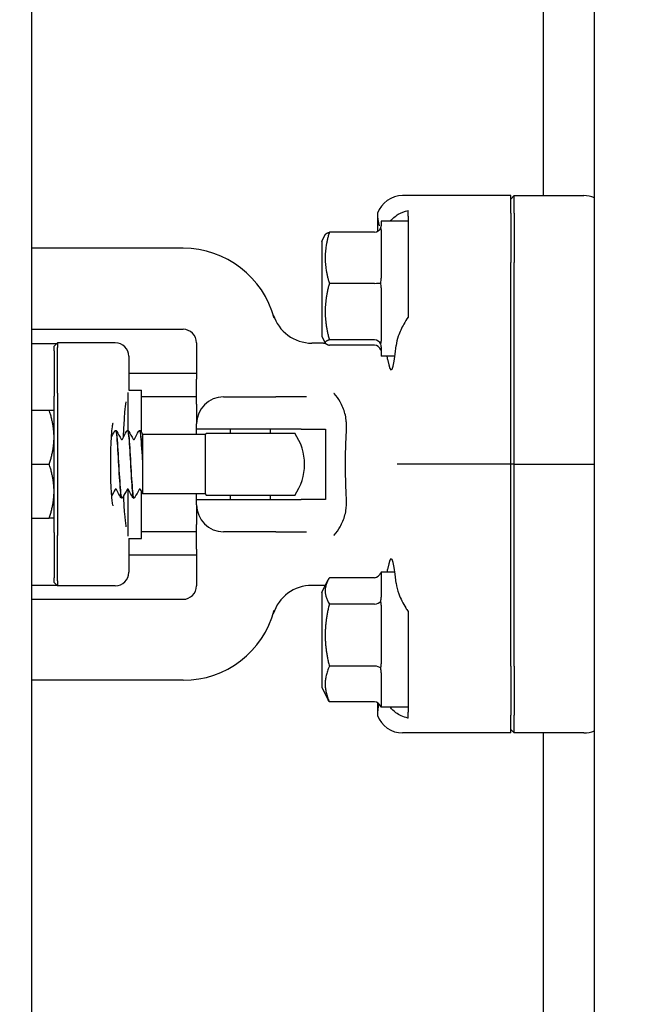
# Model space of a CAD drawing. Header units: inches. Extents: x 18 to 846, y -44 to 561.
# Tile 324 of 642: x 327.88 to 330.77, y 507.24 to 511.79. Entities that reach past the tile are written whole.
import ezdxf

# ---------------------------------------------------------------- set-up
doc = ezdxf.new("R2010")
doc.units = ezdxf.units.IN
doc.header["$LTSCALE"] = 24
doc.header["$MEASUREMENT"] = 0
doc.layers.add('Dimension (ANSI)', color=7, linetype='Continuous', lineweight=25)
doc.layers.add('Visible (ANSI)', color=7, linetype='Continuous', lineweight=30)
doc.styles.add('Note Text (ANSI)', font='tahoma.ttf')
doc.dimstyles.new('SB Fraction-16 (ANSI)', dxfattribs={"dimscale": 24, "dimtxt": 0.125, "dimasz": 0.098425, "dimexe": 0.125, "dimexo": 0.0625, "dimgap": 0.031496, "dimtad": 0, "dimtih": 1, "dimtoh": 1, "dimdec": 4, "dimrnd": 1e-08, "dimzin": 0, "dimdsep": 46, "dimlunit": 5, "dimtxsty": 'Note Text (ANSI)', "dimcen": 0.09, "dimdle": 0.393701, "dimclrd": 256, "dimclre": 256, "dimclrt": 256, "dimadec": 0, "dimazin": 3, "dimtfac": 0.96, "dimtofl": 0, "dimtmove": 0, "dimatfit": 3, "dimfxl": 1, "dimfrac": 2, "dimtolj": 1, "dimtzin": 12, "dimlwd": -1, "dimlwe": -1, "dimarcsym": 0})

# ---------------------------------------------------------------- blocks, each defined once
blk = doc.blocks.new('*D18')
at = {"layer": 'Defpoints', "color": 0, "transparency": 16777216}
for p in [(336.1784, 524.0563), (247.3595, 404.0563), (336.1784, 404.0563)]:
    blk.add_point(p, dxfattribs=at)
at = {"layer": 'Dimension (ANSI)', "transparency": 16777216}
for p, q in [((334.6784, 524.0563), (244.3595, 524.0563)), ((247.3595, 521.6941), (247.3595, 466.3747)), ((247.3595, 406.4185), (247.3595, 461.7379)), ((334.6784, 404.0563), (244.3595, 404.0563))]:
    blk.add_line(p, q, dxfattribs=at)
for points in [[(246.9658, 521.6941), (247.7532, 521.6941), (247.3595, 524.0563)], [(246.9658, 406.4185), (247.7532, 406.4185), (247.3595, 404.0563)]]:
    blk.add_solid(points, dxfattribs=at)
at = {"layer": 'Dimension (ANSI)', "transparency": 16777216, "insert": (244.292, 465.6188), "char_height": 3, "attachment_point": 1, "style": 'Note Text (ANSI)'}
blk.add_mtext('\\A1;120', dxfattribs=at)

msp = doc.modelspace()

# ---------------------------------------------------------------- linework, layer by layer
at = {"layer": 'Visible (ANSI)'}
for p, q in [((327.92939, 512.98557), (327.92939, 486.3708)), ((330.29939, 512.44656), (330.29939, 510.97931)), ((330.53689, 497.79806), (330.53689, 512.45402)), ((330.14939, 510.97931), (329.64891, 510.97931)), ((330.16501, 510.97931), (330.14939, 510.96363)), ((330.14939, 510.89754), (330.14939, 510.97931)), ((330.16501, 510.89754), (330.16501, 510.97931)), ((330.16501, 510.97931), (330.48849, 510.97931)), ((329.53203, 510.89784), (329.53203, 510.8131)), ((329.67439, 510.88365), (329.67439, 510.91085)), ((330.14939, 510.89754), (330.14939, 510.67028)), ((330.16501, 510.89754), (330.16501, 510.67028)), ((329.54939, 510.86056), (329.54939, 510.84011)), ((329.67439, 510.86056), (329.54939, 510.86056)), ((329.67439, 510.88365), (329.67439, 510.82959)), ((329.51814, 510.80969), (329.30935, 510.80969)), ((329.54939, 510.82096), (329.54939, 510.5978)), ((329.67439, 510.81415), (329.67439, 510.66812)), ((329.27439, 510.76681), (329.29049, 510.79902)), ((329.27439, 510.76681), (329.27439, 510.32931)), ((328.63189, 510.73556), (327.92939, 510.73556)), ((330.14939, 509.73556), (330.14939, 510.67028)), ((330.16501, 509.73556), (330.16501, 510.67028)), ((329.51814, 510.57322), (329.30935, 510.57322)), ((329.54939, 510.55265), (329.54939, 510.30575)), ((327.92939, 510.36056), (328.63189, 510.36056)), ((329.27439, 510.32931), (329.29049, 510.29711)), ((329.51814, 510.31159), (329.30935, 510.31159)), ((327.92939, 510.29556), (328.04751, 510.29556)), ((328.03439, 510.28244), (328.05001, 510.29806)), ((328.03439, 510.26056), (328.03439, 510.28244)), ((328.03439, 510.26056), (328.03439, 510.05056)), ((328.05001, 510.29806), (328.05001, 510.27556)), ((328.31807, 510.29806), (328.05001, 510.29806)), ((328.05001, 510.06556), (328.05001, 510.27556)), ((328.69439, 510.29806), (328.69439, 510.12899)), ((329.28203, 510.29639), (329.22862, 510.29639)), ((329.51814, 510.28643), (329.30935, 510.28643)), ((329.54939, 510.27976), (329.54939, 510.23556)), ((328.38057, 510.23556), (328.38057, 510.07931)), ((329.61361, 510.23556), (329.54939, 510.23556)), ((328.69439, 510.15556), (328.38057, 510.15556)), ((328.69439, 510.01358), (328.69439, 510.12899)), ((328.38057, 510.07931), (328.43926, 510.07931)), ((328.43926, 509.88379), (328.43926, 510.07931)), ((328.03439, 509.42056), (328.03439, 510.05056)), ((328.05001, 510.06556), (328.05001, 509.40556)), ((328.37676, 510.06812), (328.37676, 509.89174)), ((328.69439, 510.04806), (328.43926, 510.04806)), ((328.81939, 510.04806), (329.06185, 510.04806)), ((329.20365, 510.04806), (329.06185, 510.04806)), ((327.92939, 509.98556), (328.01206, 509.98556)), ((328.69439, 510.01358), (328.69439, 509.92306)), ((328.69439, 509.89806), (328.69439, 509.92306)), ((328.69439, 509.87306), (328.69439, 509.89806)), ((329.17931, 509.89806), (328.69439, 509.89806)), ((328.85189, 509.87931), (328.85189, 509.89806)), ((329.03689, 509.87931), (329.03689, 509.89806)), ((329.17931, 509.89806), (329.29216, 509.89806)), ((329.29216, 509.89806), (329.29216, 509.57306)), ((328.32045, 509.89181), (328.31987, 509.89181)), ((328.37606, 509.89181), (328.37548, 509.89181)), ((328.43167, 509.89181), (328.43109, 509.89181)), ((328.44439, 509.87401), (328.44439, 509.82569)), ((328.7356, 509.87306), (328.44439, 509.87306)), ((328.7356, 509.59806), (328.7356, 509.87306)), ((328.73985, 509.87931), (329.14893, 509.87931)), ((328.44439, 509.82569), (328.44439, 509.7565)), ((327.92939, 509.73556), (328.01206, 509.73556)), ((328.44439, 509.7565), (328.44439, 509.74628)), ((328.44439, 509.74628), (328.44439, 509.67234)), ((329.74778, 509.73556), (329.62318, 509.73556)), ((330.14939, 509.73556), (329.74778, 509.73556)), ((330.16501, 509.73556), (330.14939, 509.73556)), ((330.14939, 508.80085), (330.14939, 509.73556)), ((330.16501, 508.80085), (330.16501, 509.73556)), ((330.16501, 509.73556), (330.53689, 509.73556)), ((328.44439, 509.67234), (328.44439, 509.60103)), ((328.37676, 509.62039), (328.37676, 509.403)), ((328.34826, 509.57931), (328.34768, 509.57931)), ((328.40387, 509.57931), (328.40329, 509.57931)), ((328.43926, 509.39181), (328.43926, 509.6103)), ((328.44439, 509.60103), (328.44439, 509.59806)), ((328.7356, 509.59806), (328.44439, 509.59806)), ((328.69439, 509.57306), (328.69439, 509.59806)), ((329.14893, 509.59181), (328.73985, 509.59181)), ((328.85189, 509.57306), (328.85189, 509.59181)), ((329.03689, 509.57306), (329.03689, 509.59181)), ((328.69439, 509.54806), (328.69439, 509.57306)), ((328.69439, 509.57306), (329.17931, 509.57306)), ((328.69439, 509.54806), (328.69439, 509.45754)), ((329.29216, 509.57306), (329.17931, 509.57306)), ((327.92939, 509.48556), (328.01206, 509.48556)), ((328.69439, 509.34213), (328.69439, 509.45754)), ((328.03439, 509.42056), (328.03439, 509.21056)), ((328.05001, 509.19556), (328.05001, 509.40556)), ((328.69439, 509.42306), (328.43926, 509.42306)), ((329.06185, 509.42306), (328.81939, 509.42306)), ((329.06185, 509.42306), (329.20365, 509.42306)), ((328.38057, 509.39181), (328.38057, 509.23556)), ((328.38057, 509.39181), (328.43926, 509.39181)), ((328.69439, 509.31556), (328.38057, 509.31556)), ((328.69439, 509.34213), (328.69439, 509.17306)), ((328.03439, 509.18869), (328.03439, 509.21056)), ((329.51814, 509.21064), (329.30935, 509.21064)), ((329.54939, 509.23556), (329.54939, 509.12039)), ((329.61361, 509.23556), (329.54939, 509.23556)), ((327.92939, 509.17556), (328.04751, 509.17556)), ((328.03439, 509.18869), (328.05001, 509.17306)), ((328.05001, 509.19556), (328.05001, 509.17306)), ((328.31807, 509.17306), (328.05001, 509.17306)), ((329.28203, 509.17474), (329.22862, 509.17474)), ((329.27439, 509.14181), (329.30293, 509.19891)), ((329.27439, 509.14181), (329.27439, 508.70431)), ((327.92939, 509.11056), (328.63189, 509.11056)), ((329.51814, 509.08864), (329.30935, 509.08864)), ((329.54939, 509.08327), (329.54939, 508.81188)), ((329.51814, 508.80106), (329.30935, 508.80106)), ((329.67439, 508.80301), (329.67439, 508.65698)), ((330.14939, 508.80085), (330.14939, 508.57359)), ((330.16501, 508.80085), (330.16501, 508.57359)), ((329.54939, 508.77081), (329.54939, 508.61455)), ((328.63189, 508.73556), (327.92939, 508.73556)), ((329.27439, 508.70431), (329.30293, 508.64722)), ((329.51814, 508.63549), (329.30935, 508.63549)), ((329.53203, 508.63174), (329.53203, 508.57328)), ((329.67439, 508.64154), (329.67439, 508.58747)), ((329.54939, 508.6106), (329.54939, 508.61056)), ((329.67439, 508.61056), (329.54939, 508.61056)), ((329.67439, 508.56028), (329.67439, 508.58747)), ((330.14939, 508.49181), (330.14939, 508.57359)), ((330.16501, 508.49181), (330.16501, 508.57359)), ((330.14939, 508.49181), (329.64891, 508.49181)), ((330.16501, 508.49181), (330.14939, 508.5075)), ((330.48849, 508.49181), (330.16501, 508.49181)), ((330.29939, 508.49181), (330.29939, 505.97931))]:
    msp.add_line(p, q, dxfattribs=at)
for centre, radius, start, end in [((328.63189, 510.29806), 0.4375, 15.01817, 90), ((329.22862, 510.48389), 0.1875, 197.29662, 270), ((328.63189, 510.29806), 0.0625, 0, 90), ((328.31807, 510.23556), 0.0625, 0, 90), ((329.28203, 510.54639), 0.25, 270, 272.01441), ((328.81939, 509.92306), 0.125, 90, 180), ((328.94439, 509.73556), 0.25, 144.90037, 146.63299), ((328.94439, 509.73556), 0.25, 324.90037, 35.09963), ((328.94439, 509.73556), 0.25, 213.36701, 215.09963), ((328.81939, 509.54806), 0.125, 180, 270), ((328.31807, 509.23556), 0.0625, 270, 0), ((328.63189, 509.17306), 0.0625, 270, 0), ((329.22862, 508.98724), 0.1875, 90, 162.70338), ((329.28203, 508.92474), 0.25, 87.99498, 90), ((328.63189, 509.17306), 0.4375, 270, 344.98183)]:
    msp.add_arc(centre, radius, start, end, dxfattribs=at)
for centre, major_axis, ratio, start_param, end_param in [((329.64987, 510.85384), (-0.08906, 0.08906), 0.9924325, 5.5015852, 6.7140351), ((330.48857, 510.85384), (-0.01094, 0.125), 0.9961657, 5.7987533, 6.1962518), ((329.51814, 510.8424), (0, -0.0327), 0.9555533, 0, 1.2241495), ((329.51814, 510.57637), (0.03125, 0), 0.1006388, 4.712389, 5.9365385), ((329.51814, 510.28204), (0.03125, 0), 0.9458753, 0.3466468, 1.5707963), ((329.51814, 510.25373), (0, 0.0327), 0.9555533, 5.0590358, 6.2831853), ((329.59547, 510.54806), (0, 0.375), 0.0874887, 2.6230455, 3.9395987), ((329.59547, 508.92306), (0, 0.375), 0.0874887, 5.4851792, 6.8017325), ((329.51814, 509.24659), (0, -0.03595), 0.8693335, 0, 1.2241495), ((329.51814, 509.10934), (0.03125, 0), 0.662309, 4.712389, 5.9365385), ((329.51814, 508.78581), (0.03125, 0), 0.4879975, 0.3466468, 1.5707963), ((329.51814, 508.59954), (0, -0.03595), 0.8693335, 1.9174431, 3.1415927), ((329.64987, 508.61729), (-0.08906, -0.08906), 0.9924325, 5.8523356, 7.0647854), ((330.48857, 508.61729), (-0.01094, -0.125), 0.9961657, 0.0869335, 0.484432)]:
    msp.add_ellipse(centre, major_axis=major_axis, ratio=ratio, start_param=start_param, end_param=end_param, dxfattribs=at)
for points in [[(329.53203, 510.89784), (329.53203, 510.8782), (329.53486, 510.85808), (329.53964, 510.83954)], [(329.54753, 510.83128), (329.5489, 510.8345), (329.54939, 510.83754), (329.54939, 510.84011)], [(329.54939, 510.82096), (329.54939, 510.82448), (329.5489, 510.82806), (329.54753, 510.83128)], [(329.67439, 510.82959), (329.67416, 510.82461), (329.67416, 510.81945), (329.67439, 510.81415)], [(329.54753, 510.5753), (329.5489, 510.58289), (329.54939, 510.59066), (329.54939, 510.5978)], [(329.54939, 510.55265), (329.54939, 510.55988), (329.5489, 510.56771), (329.54753, 510.5753)], [(329.54753, 510.29208), (329.5489, 510.29645), (329.54939, 510.30118), (329.54939, 510.30575)], [(329.54939, 510.27976), (329.54939, 510.28346), (329.5489, 510.28771), (329.54753, 510.29208)], [(329.54753, 510.26484), (329.5489, 510.26163), (329.54939, 510.25858), (329.54939, 510.25601)], [(329.57921, 510.22236), (329.57857, 510.22652), (329.57789, 510.23092), (329.57718, 510.23556)], [(328.30023, 509.86082), (328.305, 509.8699), (328.30977, 509.87899), (328.31453, 509.88808)], [(328.3258, 509.88808), (328.33206, 509.87612), (328.33832, 509.86417), (328.34461, 509.85223)], [(328.35133, 509.85223), (328.35761, 509.86417), (328.36388, 509.87612), (328.37014, 509.88808)], [(328.38141, 509.88808), (328.38767, 509.87612), (328.39393, 509.86417), (328.40022, 509.85223)], [(328.40694, 509.85223), (328.41322, 509.86417), (328.41949, 509.87612), (328.42575, 509.88808)], [(328.43702, 509.88808), (328.43947, 509.88339), (328.44193, 509.8787), (328.44439, 509.87401)], [(328.3168, 509.6189), (328.31176, 509.60931), (328.30673, 509.59973), (328.3017, 509.59014)], [(328.34233, 509.58305), (328.33607, 509.595), (328.3298, 509.60695), (328.32352, 509.6189)], [(328.37241, 509.6189), (328.36613, 509.60695), (328.35986, 509.595), (328.3536, 509.58305)], [(328.39794, 509.58305), (328.39168, 509.595), (328.38542, 509.60695), (328.37913, 509.6189)], [(328.42802, 509.6189), (328.42174, 509.60695), (328.41547, 509.595), (328.40921, 509.58305)], [(328.44439, 509.60054), (328.44118, 509.60666), (328.43796, 509.61278), (328.43475, 509.6189)], [(329.54939, 509.23553), (329.54939, 509.23542), (329.5489, 509.23503), (329.54753, 509.23437)], [(329.57718, 509.23556), (329.57788, 509.2402), (329.57857, 509.24461), (329.57921, 509.24877)], [(329.54753, 509.10231), (329.5489, 509.10855), (329.54939, 509.11479), (329.54939, 509.12039)], [(329.54939, 509.08327), (329.54939, 509.08948), (329.5489, 509.09606), (329.54753, 509.10231)], [(329.54753, 508.79099), (329.5489, 508.79791), (329.54939, 508.80512), (329.54939, 508.81188)], [(329.54939, 508.77081), (329.54939, 508.77712), (329.5489, 508.78409), (329.54753, 508.79099)], [(329.53847, 508.62684), (329.5344, 508.60964), (329.53203, 508.59126), (329.53203, 508.57328)], [(329.67439, 508.65698), (329.67416, 508.65167), (329.67416, 508.64651), (329.67439, 508.64154)], [(329.54753, 508.61175), (329.5489, 508.61242), (329.54939, 508.6134), (329.54939, 508.61455)], [(329.54939, 508.6106), (329.54939, 508.6107), (329.5489, 508.61109), (329.54753, 508.61175)]]:
    msp.add_open_spline(points, degree=3, dxfattribs=at)
for points, knots in [([(329.59199, 510.86056), (329.60195, 510.8741), (329.61472, 510.88498), (329.6407, 510.90043), (329.65694, 510.90706), (329.67439, 510.91085)], [0.72388666, 0.72388666, 0.72388666, 0.72388666, 0.91166133, 0.91166133, 1.08359589, 1.08359589, 1.08359589, 1.08359589]), ([(329.67439, 510.41696), (329.66685, 510.40616), (329.66009, 510.39513), (329.64432, 510.36702), (329.6351, 510.34739), (329.62348, 510.31367), (329.62007, 510.29925), (329.61896, 510.28626)], [1.39731378, 1.39731378, 1.39731378, 1.39731378, 1.49356897, 1.49356897, 1.66386875, 1.66386875, 1.79881771, 1.79881771, 1.79881771, 1.79881771]), ([(329.38879, 509.89328), (329.38926, 509.90131), (329.38937, 509.90928), (329.38888, 509.92483), (329.3883, 509.93239), (329.38612, 509.95016), (329.38423, 509.96021), (329.37666, 509.98963), (329.36919, 510.00785), (329.35147, 510.03859), (329.34212, 510.05132), (329.33126, 510.06359), (329.3311, 510.06377), (329.33094, 510.06395)], [0, 0, 0, 0, 0.06351999, 0.06351999, 0.12513045, 0.12513045, 0.2104042, 0.2104042, 0.38193929, 0.38193929, 0.52164881, 0.52164881, 0.52372315, 0.52372315, 0.52372315, 0.52372315]), ([(328.3562, 509.86151), (328.3566, 509.87265), (328.35704, 509.88355), (328.35896, 509.9248), (328.3608, 509.95277), (328.36467, 509.99576), (328.36663, 510.01228), (328.36855, 510.02482)], [0.3819937, 0.3819937, 0.3819937, 0.3819937, 0.48894567, 0.48894567, 0.79947629, 0.79947629, 1.05331269, 1.05331269, 1.05331269, 1.05331269]), ([(328.30781, 509.54352), (328.30781, 509.54351), (328.30769, 509.54391), (328.30714, 509.54622), (328.30648, 509.54942), (328.3048, 509.55999), (328.30371, 509.56867), (328.30147, 509.59165), (328.30036, 509.60683), (328.29846, 509.6417), (328.29772, 509.66166), (328.29677, 509.70377), (328.29658, 509.72596), (328.2968, 509.76999), (328.29722, 509.79183), (328.2986, 509.83264), (328.29956, 509.85163), (328.30185, 509.88425), (328.30319, 509.89808), (328.30572, 509.91772), (328.30703, 509.92455), (328.30773, 509.92734), (328.30781, 509.92761), (328.30781, 509.92761)], [-1.2869324, -1.2869324, -1.2869324, -1.2869324, -1.2221786, -1.2221786, -1.0687063, -1.0687063, -0.8381878, -0.8381878, -0.555105, -0.555105, -0.2516711, -0.2516711, 0.0580557, 0.0580557, 0.3688709, 0.3688709, 0.6770655, 0.6770655, 0.9746383, 0.9746383, 1.233525, 1.233525, 1.2869324, 1.2869324, 1.2869324, 1.2869324]), ([(328.31453, 509.88808), (328.31486, 509.88871), (328.31526, 509.88938), (328.3164, 509.89049), (328.3169, 509.89088), (328.31819, 509.89153), (328.319, 509.89177), (328.31984, 509.89181)], [0, 0, 0, 0, 0.022095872, 0.022095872, 0.033561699, 0.033561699, 0.045438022, 0.045438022, 0.045438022, 0.045438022]), ([(328.31984, 509.89169), (328.32214, 509.89153), (328.32444, 509.87547), (328.32674, 509.84702), (328.32957, 509.81203), (328.3324, 509.75924), (328.33523, 509.70997), (328.33805, 509.66083), (328.34087, 509.61652), (328.34369, 509.59486), (328.34502, 509.58467), (328.34635, 509.57962), (328.34768, 509.57964)], [84.8201408, 84.8201408, 84.8201408, 84.8201408, 85.5995394, 85.5995394, 85.5995394, 86.558303, 86.558303, 86.558303, 87.5147256, 87.5147256, 87.5147256, 87.9645943, 87.9645943, 87.9645943, 87.9645943]), ([(328.34828, 509.57961), (328.34655, 509.57964), (328.34482, 509.58837), (328.34308, 509.60526), (328.34027, 509.63263), (328.33747, 509.68068), (328.33466, 509.73025), (328.33185, 509.7798), (328.32904, 509.82957), (328.32623, 509.85968), (328.3243, 509.88034), (328.32238, 509.89138), (328.32045, 509.89157)], [-94.2506405, -94.2506405, -94.2506405, -94.2506405, -93.6632144, -93.6632144, -93.6632144, -92.7109946, -92.7109946, -92.7109946, -91.7590058, -91.7590058, -91.7590058, -91.106187, -91.106187, -91.106187, -91.106187]), ([(328.32048, 509.89181), (328.32161, 509.89176), (328.32268, 509.89133), (328.32415, 509.89035), (328.32463, 509.88982), (328.32534, 509.8889), (328.32558, 509.88848), (328.3258, 509.88808)], [0, 0, 0, 0, 0.015967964, 0.015967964, 0.031253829, 0.031253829, 0.045415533, 0.045415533, 0.045415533, 0.045415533]), ([(328.34459, 509.85225), (328.34459, 509.85225), (328.34467, 509.85209), (328.34522, 509.85156), (328.34556, 509.85129), (328.34657, 509.85081), (328.34727, 509.85063), (328.34797, 509.85063)], [0.003893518, 0.003893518, 0.003893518, 0.003893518, 0.02135506, 0.02135506, 0.032660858, 0.032660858, 0.044379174, 0.044379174, 0.044379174, 0.044379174]), ([(328.34797, 509.85063), (328.34904, 509.85063), (328.35004, 509.85107), (328.351, 509.85178), (328.35119, 509.85203), (328.35132, 509.85222), (328.35134, 509.85225), (328.35134, 509.85225)], [0, 0, 0, 0, 0.017919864, 0.017919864, 0.032518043, 0.032518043, 0.040461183, 0.040461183, 0.040461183, 0.040461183]), ([(328.37014, 509.88808), (328.37047, 509.88871), (328.37087, 509.88938), (328.37201, 509.89049), (328.37251, 509.89088), (328.3738, 509.89153), (328.37461, 509.89177), (328.37546, 509.89181)], [0, 0, 0, 0, 0.022095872, 0.022095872, 0.033561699, 0.033561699, 0.045438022, 0.045438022, 0.045438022, 0.045438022]), ([(328.37546, 509.89165), (328.3761, 509.89176), (328.37674, 509.89064), (328.37738, 509.88823), (328.38022, 509.87754), (328.38307, 509.8417), (328.38591, 509.79531), (328.38874, 509.74918), (328.39157, 509.69389), (328.3944, 509.65175), (328.39721, 509.60981), (328.40002, 509.58202), (328.40284, 509.57951), (328.40299, 509.57938), (328.40314, 509.57932), (328.40329, 509.57933)], [91.1033261, 91.1033261, 91.1033261, 91.1033261, 91.3207683, 91.3207683, 91.3207683, 92.2845846, 92.2845846, 92.2845846, 93.2431504, 93.2431504, 93.2431504, 94.1972517, 94.1972517, 94.1972517, 94.2477796, 94.2477796, 94.2477796, 94.2477796]), ([(328.40389, 509.57945), (328.40331, 509.57936), (328.40272, 509.58028), (328.40214, 509.58229), (328.39932, 509.59194), (328.39651, 509.62632), (328.3937, 509.67165), (328.39088, 509.71698), (328.38807, 509.77206), (328.38526, 509.81486), (328.38244, 509.85765), (328.37963, 509.88703), (328.37682, 509.89125), (328.37657, 509.89162), (328.37631, 509.8918), (328.37606, 509.89178)], [-100.5338258, -100.5338258, -100.5338258, -100.5338258, -100.3354652, -100.3354652, -100.3354652, -99.3815473, -99.3815473, -99.3815473, -98.4278806, -98.4278806, -98.4278806, -97.4744623, -97.4744623, -97.4744623, -97.3893723, -97.3893723, -97.3893723, -97.3893723]), ([(328.37609, 509.89181), (328.37722, 509.89176), (328.37829, 509.89133), (328.37976, 509.89035), (328.38024, 509.88982), (328.38095, 509.8889), (328.38119, 509.88848), (328.38141, 509.88808)], [0, 0, 0, 0, 0.015967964, 0.015967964, 0.031253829, 0.031253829, 0.045415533, 0.045415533, 0.045415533, 0.045415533]), ([(328.4002, 509.85225), (328.4002, 509.85225), (328.40028, 509.85209), (328.40083, 509.85156), (328.40117, 509.85129), (328.40218, 509.85081), (328.40288, 509.85063), (328.40358, 509.85063)], [0.003893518, 0.003893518, 0.003893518, 0.003893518, 0.02135506, 0.02135506, 0.032660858, 0.032660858, 0.044379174, 0.044379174, 0.044379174, 0.044379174]), ([(328.40358, 509.85063), (328.40465, 509.85063), (328.40565, 509.85107), (328.40661, 509.85178), (328.4068, 509.85203), (328.40693, 509.85222), (328.40695, 509.85225), (328.40695, 509.85225)], [0, 0, 0, 0, 0.017919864, 0.017919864, 0.032518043, 0.032518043, 0.040461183, 0.040461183, 0.040461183, 0.040461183]), ([(328.42575, 509.88808), (328.42608, 509.88871), (328.42648, 509.88938), (328.42762, 509.89049), (328.42812, 509.89088), (328.42941, 509.89153), (328.43022, 509.89177), (328.43107, 509.89181)], [0, 0, 0, 0, 0.022095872, 0.022095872, 0.033561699, 0.033561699, 0.045438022, 0.045438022, 0.045438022, 0.045438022]), ([(328.43107, 509.89154), (328.43296, 509.89146), (328.43485, 509.88097), (328.43674, 509.86111), (328.43929, 509.83431), (328.44184, 509.7912), (328.44439, 509.74628)], [97.3865114, 97.3865114, 97.3865114, 97.3865114, 98.0270057, 98.0270057, 98.0270057, 98.8915068, 98.8915068, 98.8915068, 98.8915068]), ([(328.44439, 509.7565), (328.44157, 509.80581), (328.43875, 509.85105), (328.43593, 509.87407), (328.43451, 509.88567), (328.43309, 509.89148), (328.43167, 509.89148)], [-105.1089244, -105.1089244, -105.1089244, -105.1089244, -104.1537068, -104.1537068, -104.1537068, -103.6725576, -103.6725576, -103.6725576, -103.6725576]), ([(328.4317, 509.89181), (328.43283, 509.89176), (328.4339, 509.89133), (328.43537, 509.89035), (328.43585, 509.88982), (328.43656, 509.8889), (328.43681, 509.88848), (328.43702, 509.88808)], [0, 0, 0, 0, 0.015967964, 0.015967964, 0.031253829, 0.031253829, 0.045415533, 0.045415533, 0.045415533, 0.045415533]), ([(329.38879, 509.57785), (329.3861, 509.6236), (329.38458, 509.67054), (329.38409, 509.74728), (329.38437, 509.77654), (329.38587, 509.83525), (329.3871, 509.86452), (329.38879, 509.89328)], [0, 0, 0, 0, 0.36185351, 0.36185351, 0.58513386, 0.58513386, 0.81257268, 0.81257268, 0.81257268, 0.81257268]), ([(328.32016, 509.6205), (328.31909, 509.6205), (328.31809, 509.62005), (328.31713, 509.61935), (328.31694, 509.61909), (328.31681, 509.61891), (328.31679, 509.61887), (328.31679, 509.61887)], [0, 0, 0, 0, 0.017919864, 0.017919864, 0.032518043, 0.032518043, 0.040461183, 0.040461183, 0.040461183, 0.040461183]), ([(328.32353, 509.61888), (328.32351, 509.61891), (328.32343, 509.61907), (328.32291, 509.61956), (328.32257, 509.61984), (328.32156, 509.62032), (328.32086, 509.6205), (328.32016, 509.6205)], [0.005742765, 0.005742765, 0.005742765, 0.005742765, 0.02135506, 0.02135506, 0.032660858, 0.032660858, 0.044379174, 0.044379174, 0.044379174, 0.044379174]), ([(328.37577, 509.6205), (328.3747, 509.6205), (328.3737, 509.62005), (328.37274, 509.61935), (328.37255, 509.61909), (328.37242, 509.61891), (328.3724, 509.61887), (328.3724, 509.61887)], [0, 0, 0, 0, 0.017919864, 0.017919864, 0.032518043, 0.032518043, 0.040461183, 0.040461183, 0.040461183, 0.040461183]), ([(328.37914, 509.61888), (328.37913, 509.61891), (328.37904, 509.61907), (328.37852, 509.61956), (328.37818, 509.61984), (328.37717, 509.62032), (328.37647, 509.6205), (328.37577, 509.6205)], [0.005742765, 0.005742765, 0.005742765, 0.005742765, 0.02135506, 0.02135506, 0.032660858, 0.032660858, 0.044379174, 0.044379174, 0.044379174, 0.044379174]), ([(328.43138, 509.6205), (328.43031, 509.6205), (328.42931, 509.62005), (328.42835, 509.61935), (328.42816, 509.61909), (328.42803, 509.61891), (328.42801, 509.61887), (328.42801, 509.61887)], [0, 0, 0, 0, 0.017919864, 0.017919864, 0.032518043, 0.032518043, 0.040461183, 0.040461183, 0.040461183, 0.040461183]), ([(328.43475, 509.61888), (328.43474, 509.61891), (328.43465, 509.61907), (328.43413, 509.61956), (328.43379, 509.61984), (328.43278, 509.62032), (328.43209, 509.6205), (328.43138, 509.6205)], [0.005742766, 0.005742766, 0.005742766, 0.005742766, 0.02135506, 0.02135506, 0.032660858, 0.032660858, 0.044379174, 0.044379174, 0.044379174, 0.044379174]), ([(328.34765, 509.57931), (328.34652, 509.57937), (328.34545, 509.5798), (328.34398, 509.58078), (328.3435, 509.58131), (328.34279, 509.58223), (328.34255, 509.58264), (328.34233, 509.58305)], [0, 0, 0, 0, 0.015967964, 0.015967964, 0.031253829, 0.031253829, 0.045415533, 0.045415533, 0.045415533, 0.045415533]), ([(328.3536, 509.58305), (328.35327, 509.58242), (328.35287, 509.58174), (328.35173, 509.58064), (328.35123, 509.58025), (328.34994, 509.5796), (328.34913, 509.57936), (328.34828, 509.57931)], [0, 0, 0, 0, 0.022095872, 0.022095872, 0.033561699, 0.033561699, 0.045438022, 0.045438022, 0.045438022, 0.045438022]), ([(328.36855, 509.44631), (328.3683, 509.4479), (328.36806, 509.44956), (328.36575, 509.46568), (328.36373, 509.48434), (328.35998, 509.53031), (328.35829, 509.55843), (328.35699, 509.58911), (328.35699, 509.58931), (328.35698, 509.5895)], [-1.05329978, -1.05329978, -1.05329978, -1.05329978, -1.02120529, -1.02120529, -0.75117882, -0.75117882, -0.44920632, -0.44920632, -0.44731496, -0.44731496, -0.44731496, -0.44731496]), ([(328.40326, 509.57931), (328.40213, 509.57937), (328.40106, 509.5798), (328.39959, 509.58078), (328.39911, 509.58131), (328.3984, 509.58223), (328.39816, 509.58264), (328.39794, 509.58305)], [0, 0, 0, 0, 0.015967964, 0.015967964, 0.031253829, 0.031253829, 0.045415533, 0.045415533, 0.045415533, 0.045415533]), ([(328.40921, 509.58305), (328.40888, 509.58242), (328.40848, 509.58174), (328.40734, 509.58064), (328.40684, 509.58025), (328.40555, 509.5796), (328.40474, 509.57936), (328.40389, 509.57931)], [0, 0, 0, 0, 0.022095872, 0.022095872, 0.033561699, 0.033561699, 0.045438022, 0.045438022, 0.045438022, 0.045438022]), ([(329.33094, 509.40718), (329.3311, 509.40736), (329.33126, 509.40754), (329.34212, 509.4198), (329.35147, 509.43254), (329.36919, 509.46328), (329.37666, 509.48149), (329.38423, 509.51092), (329.38612, 509.52097), (329.3883, 509.53873), (329.38888, 509.54629), (329.38937, 509.56185), (329.38926, 509.56982), (329.38879, 509.57785)], [-0.0020759, -0.0020759, -0.0020759, -0.0020759, 0, 0, 0.13981454, 0.13981454, 0.31147859, 0.31147859, 0.39681645, 0.39681645, 0.45847322, 0.45847322, 0.52204096, 0.52204096, 0.52204096, 0.52204096]), ([(329.61896, 509.18486), (329.62025, 509.16972), (329.62465, 509.15277), (329.63935, 509.11376), (329.65073, 509.09135), (329.66666, 509.06562), (329.67038, 509.05991), (329.67439, 509.05417)], [0.55181372, 0.55181372, 0.55181372, 0.55181372, 0.71000954, 0.71000954, 0.90366002, 0.90366002, 0.95550669, 0.95550669, 0.95550669, 0.95550669]), ([(329.67439, 508.56028), (329.67385, 508.5604), (329.67331, 508.56052), (329.65143, 508.56548), (329.63174, 508.5747), (329.60812, 508.59216), (329.59933, 508.60061), (329.59199, 508.61057)], [1.27338526, 1.27338526, 1.27338526, 1.27338526, 1.27873688, 1.27873688, 1.4959744, 1.4959744, 1.6337228, 1.6337228, 1.6337228, 1.6337228])]:
    msp.add_open_spline(points, degree=3, knots=knots, dxfattribs=at)
for points, weights in [([(329.30935, 510.80969), (329.27327, 510.69146), (329.30935, 510.57322)], [1.04422863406, 1.20577136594, 1.04422863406]), ([(329.29049, 510.79902), (329.29297, 510.80398), (329.30935, 510.80969)], [1.12285543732, 1.11183872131, 1.04422863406]), ([(329.67439, 510.66812), (329.67439, 510.54181), (329.67439, 510.41696)], [0.999993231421, 0.999912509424, 0.999914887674]), ([(329.30935, 510.57322), (329.27327, 510.44241), (329.30935, 510.31159)], [1.04422863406, 1.20577136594, 1.04422863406]), ([(329.30935, 510.31159), (329.27327, 510.29901), (329.30935, 510.28643)], [1.04422863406, 1.20577136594, 1.04422863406]), ([(328.01206, 509.98556), (328.03439, 509.98556), (328.03439, 509.98556)], [1, 1.0379548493, 1]), ([(328.03439, 509.86056), (328.03439, 509.91858), (328.01206, 509.98556)], [1, 1.0379548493, 1]), ([(328.01206, 509.73556), (328.03439, 509.80255), (328.03439, 509.86056)], [1, 1.0379548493, 1]), ([(328.03439, 509.61056), (328.03439, 509.66858), (328.01206, 509.73556)], [1, 1.0379548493, 1]), ([(328.01206, 509.48556), (328.03439, 509.55255), (328.03439, 509.61056)], [1, 1.0379548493, 1]), ([(328.03439, 509.48556), (328.03439, 509.48556), (328.01206, 509.48556)], [1, 1.0379548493, 1]), ([(329.30935, 509.21064), (329.27327, 509.14964), (329.30935, 509.08864)], [1.04422863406, 1.20577136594, 1.04422863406]), ([(329.30935, 509.08864), (329.27327, 508.94485), (329.30935, 508.80106)], [1.04422863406, 1.20577136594, 1.04422863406]), ([(329.67439, 509.05417), (329.67439, 508.92932), (329.67439, 508.80301)], [0.999914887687, 0.999912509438, 0.999993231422]), ([(329.30935, 508.80106), (329.27327, 508.71828), (329.30935, 508.63549)], [1.04422863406, 1.20577136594, 1.04422863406]), ([(329.30935, 508.63549), (329.3058, 508.64149), (329.30293, 508.64722)], [1.04422863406, 1.05817173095, 1.06970791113])]:
    msp.add_rational_spline(points, weights, degree=2, dxfattribs=at)

# ---------------------------------------------------------------- dimensions: what is measured, and where the dimension line sits
at = {"layer": 'Dimension (ANSI)'}
dim = msp.add_linear_dim(base=(247.35953, 404.0563), p1=(336.17843, 524.0563), p2=(336.17843, 404.0563), angle=90, dimstyle='SB Fraction-16 (ANSI)', override={"dimgap": 0.031496, "dimdec": 4, "dimtol": 0, "dimlim": 0, "dimtp": 0, "dimtm": 0, "dimtdec": 2, "dimatfit": 1}, dxfattribs=at)
dim.commit()
dim.dimension.update_dxf_attribs({"geometry": '*D18', "text_midpoint": (247.35953, 464.0563), "dimtype": 160})

doc.saveas('drawing.dxf')
